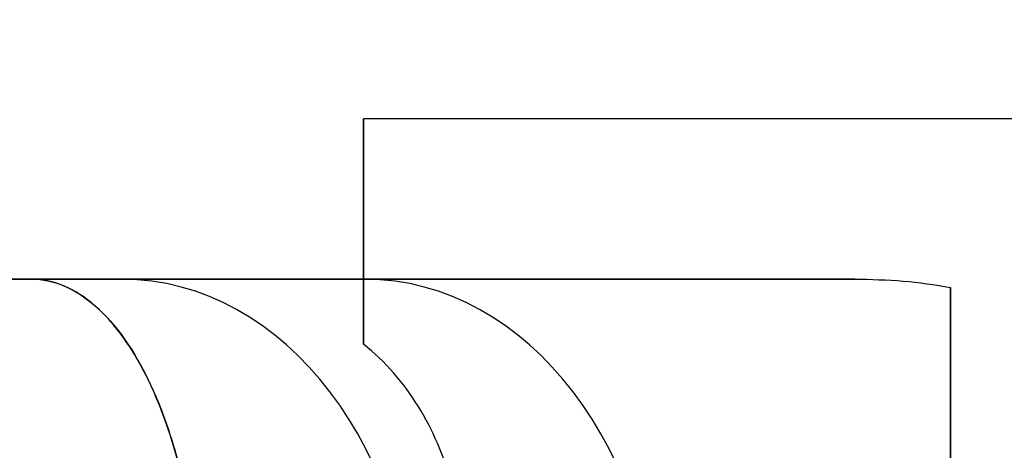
# Model space of a CAD drawing. Header units: millimetres. Extents: x -3796 to -2903, y 325 to 354.
# Tile 592 of 656: x -3602.75 to -3598.14, y 341.18 to 343.2. Entities that reach past the tile are written whole.
import ezdxf

# ---------------------------------------------------------------- set-up
doc = ezdxf.new("R2010")
doc.units = ezdxf.units.MM
doc.layers.add('METAL NEGRO', color=7, linetype='Continuous')

msp = doc.modelspace()

# ---------------------------------------------------------------- linework, layer by layer
at = {"layer": 'METAL NEGRO'}
for p, q in [((-3601.1394, 341.9829, 1876.4381), (-3601.1394, 342.7292, 1876.4381)), ((-3601.1394, 342.2063, 1874.8894), (-3601.1394, 342.2063, 1878.285)), ((-3603.6671, 341.9829, 1878.5872), (-3598.8512, 341.9829, 1878.5872)), ((-3601.7845, 341.9829, 1882.0831), (-3601.7845, 341.9829, 1875.0913)), ((-3598.3894, 341.6187, 1879.7259), (-3598.3894, 337.8472, 1879.7259))]:
    msp.add_line(p, q, dxfattribs=at)
at = {"layer": 'METAL NEGRO', "extrusion": (1, 0, 0)}
for centre, start, end in [((339.7329, 1876.5872, -3601.1394), 360, 41.4096), ((339.7329, 1876.5872, -3601.1394), 310.4593, 0), ((339.7329, 1876.5872, -3598.3894), 42.5155, 137.4845)]:
    msp.add_arc(centre, 3, start, end, dxfattribs=at)
at = {"layer": 'METAL NEGRO', "extrusion": (0, 1, 0)}
msp.add_arc((3592.3894, 1878.5872, 341.9829), 11.2777, 336.03481, 23.96519, dxfattribs=at)
at = {"layer": 'METAL NEGRO', "extrusion": (0.642788, 5.68434e-14, 0.766044)}
msp.add_arc((340.1829, 3964.4125, -879.5391), 1.8, 270, 360, dxfattribs=at)
at = {"layer": 'METAL NEGRO', "extrusion": (-0.642788, -5.68434e-14, 0.766044)}
msp.add_arc((-340.1829, -1549.3473, 3755.9261), 1.8, 90, 180, dxfattribs=at)
at = {"layer": 'METAL NEGRO'}
for points, weights, degree in [([(-3592.3894, 351.2329, 1878.5872), (-3601.8217, 351.2329, 1878.5872), (-3603.6671, 341.9829, 1878.5872)], [1, 0.746414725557, 0.931934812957], 2), ([(-3601.1394, 341.9829, 1875.8602), (-3601.1394, 341.9829, 1875.3023), (-3601.1394, 341.8788, 1874.7685), (-3601.1394, 341.6796, 1874.3046)], [1, 0.971301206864, 0.971301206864, 1], 3), ([(-3598.3894, 340.1829, 1880.8372), (-3598.3894, 341.0711, 1880.8372), (-3598.3894, 341.761, 1879.9667), (-3598.3894, 341.9442, 1878.6146)], [1, 0.851082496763, 0.851082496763, 1], 3)]:
    msp.add_rational_spline(points, weights, degree=degree, dxfattribs=at)
for points, degree in [([(-3592.3894, 342.7329, 1876.5872), (-3601.1394, 342.7329, 1876.5872)], 1), ([(-3598.838, 341.9829, 1878.5715), (-3602.6949, 341.9829, 1883.168)], 1), ([(-3602.6949, 341.9829, 1874.0064), (-3601.1394, 341.9829, 1875.8602)], 1), ([(-3601.1394, 341.9829, 1878.5715), (-3598.838, 341.9829, 1878.5715)], 1), ([(-3601.1394, 341.9829, 1878.5715), (-3601.1394, 341.9829, 1875.8602)], 1), ([(-3598.838, 341.9829, 1878.5715), (-3598.686, 341.9829, 1878.5715), (-3598.5361, 341.972, 1878.5843), (-3598.3894, 341.9442, 1878.6146)], 3)]:
    msp.add_open_spline(points, degree=degree, dxfattribs=at)
for points, knots in [([(-3601.9059, 340.1829, 1872.1464), (-3601.9026, 340.3088, 1872.1503), (-3601.9056, 340.432, 1872.1671), (-3601.9235, 340.6733, 1872.2246), (-3601.9386, 340.7924, 1872.2661), (-3601.9993, 341.1269, 1872.4212), (-3602.0614, 341.3265, 1872.5685), (-3602.1743, 341.5681, 1872.8294), (-3602.2159, 341.6405, 1872.9244), (-3602.3032, 341.7641, 1873.123), (-3602.3489, 341.8155, 1873.2265), (-3602.444, 341.8988, 1873.4414), (-3602.4936, 341.9305, 1873.5533), (-3602.5934, 341.9724, 1873.7779), (-3602.6439, 341.9829, 1873.8915), (-3602.6949, 341.9829, 1874.0064)], [0, 0, 0, 0, 0.37557, 0.37557, 0.75114, 0.75114, 1.502279, 1.502279, 1.877849, 1.877849, 2.253419, 2.253419, 2.628989, 2.628989, 3.004559, 3.004559, 3.004559, 3.004559]), ([(-3602.6949, 341.9829, 1883.168), (-3602.5926, 341.9829, 1883.3982), (-3602.493, 341.9416, 1883.6223), (-3602.3009, 341.7737, 1884.0563), (-3602.2134, 341.6515, 1884.2547), (-3602.099, 341.4072, 1884.519), (-3602.065, 341.3179, 1884.5986), (-3602.0053, 341.1237, 1884.7407), (-3601.9795, 341.0175, 1884.8038), (-3601.9386, 340.793, 1884.9081), (-3601.9238, 340.6766, 1884.9488), (-3601.9057, 340.4351, 1885.0068), (-3601.9026, 340.3092, 1885.0241), (-3601.9059, 340.1829, 1885.028)], [0, 0, 0, 0, 0.751676, 0.751676, 1.503353, 1.503353, 1.879191, 1.879191, 2.255029, 2.255029, 2.630868, 2.630868, 3.006706, 3.006706, 3.006706, 3.006706]), ([(-3600.6684, 340.1829, 1873.6212), (-3600.6497, 340.3301, 1873.6435), (-3600.6452, 340.4757, 1873.6769), (-3600.6638, 340.7584, 1873.764), (-3600.6873, 340.8976, 1873.8188), (-3600.7629, 341.1566, 1873.9427), (-3600.8157, 341.2792, 1874.013), (-3600.9529, 341.4994, 1874.1589), (-3601.0362, 341.5963, 1874.2335), (-3601.1394, 341.6796, 1874.3046)], [-1.791233, -1.791233, -1.791233, -1.791233, -1.343424, -1.343424, -0.895616, -0.895616, -0.447808, -0.447808, 0, 0, 0, 0])]:
    msp.add_open_spline(points, degree=3, knots=knots, dxfattribs=at)

doc.saveas('drawing.dxf')
